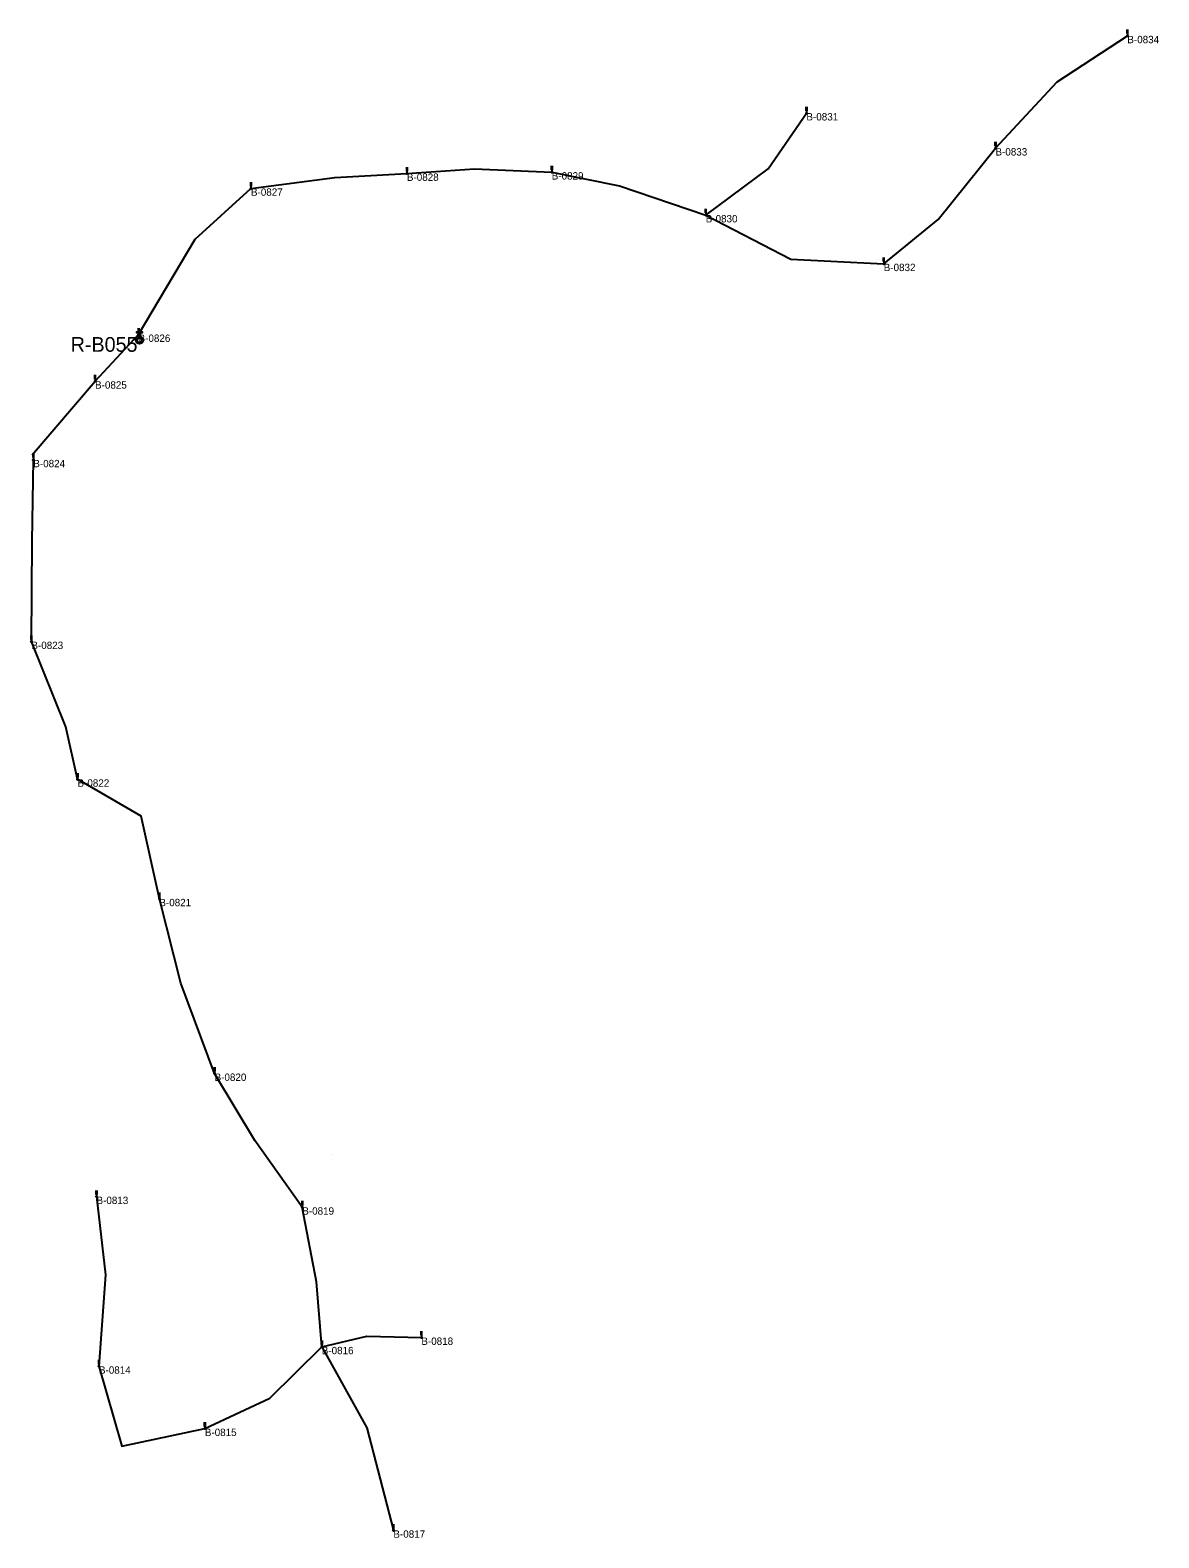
# Model space of a CAD drawing. Extents: x -729889 to -691139, y -995431 to -974354.
# Drawn here: x -722527 to -722068, y -977052 to -976437 of the extents above; entities that cross this region are included whole.
import ezdxf

# ---------------------------------------------------------------- set-up
doc = ezdxf.new("R2010")
doc.units = 0
for name, color, linetype in [('Atributy', 7, 'Continuous'), ('Dočasné zaměření bodu', 7, 'Continuous'), ('Spínací bod veřejného osvětlení', 7, 'Continuous'), ('Světelný bod na stožáru jiného správce (ČEZ)', 7, 'Continuous'), ('Venkovní vedení VO', 7, 'Continuous')]:
    doc.layers.add(name, color=color, linetype=linetype)

# ---------------------------------------------------------------- blocks, each defined once
blk = doc.blocks.new('POINT_DISPLAY')
blk.add_line((0, 0), (0, 0))
blk = doc.blocks.new('5.25')
at = {"layer": 'Světelný bod na stožáru jiného správce (ČEZ)'}
for p, q in [((-0.5, 2.29), (0.5, 2.29)), ((-0.5, 1.79), (0.5, 1.79)), ((-0.5, 1.29), (0.5, 1.29)), ((0, 2.29), (0, 0.2))]:
    blk.add_line(p, q, dxfattribs=at)
for points in [[(-0.2, 0), (-0.17, -0.1), (-0.07, -0.18), (0.04, -0.18), (0.13, -0.14), (0.18, -0.04), (0.17, 0.07), (0.11, 0.15), (0.02, 0.19), (-0.09, 0.16), (-0.16, 0.08), (-0.18, 0), (-0.14, -0.1), (-0.05, -0.16), (0.04, -0.16), (0.12, -0.12), (0.17, -0.02), (0.15, 0.07), (0.1, 0.14), (0, 0.17), (-0.09, 0.14), (-0.14, 0.07), (-0.16, -0.01), (-0.12, -0.1), (-0.04, -0.15), (0.04, -0.14), (0.11, -0.1), (0.15, -0.01), (0.13, 0.07), (0.08, 0.13), (0, 0.15), (-0.08, 0.12), (-0.13, 0.06), (-0.14, -0.02), (-0.09, -0.09), (-0.03, -0.13), (0.04, -0.12), (0.1, -0.07), (0.13, 0), (0.11, 0.06), (0.06, 0.11), (-0.01, 0.13), (-0.08, 0.1), (-0.11, 0.04), (-0.12, -0.02), (-0.08, -0.08), (-0.02, -0.11), (0.04, -0.1), (0.09, -0.05), (0.11, 0), (0.09, 0.06), (0.04, 0.1), (-0.02, 0.11), (-0.07, 0.08), (-0.1, 0.03), (-0.09, -0.03), (-0.06, -0.07), (-0.01, -0.09), (0.04, -0.08), (0.08, -0.04), (0.09, 0), (0.07, 0.05), (0.03, 0.09), (-0.02, 0.09), (-0.06, 0.06), (-0.08, 0.02), (-0.07, -0.03), (-0.05, -0.06), (0, -0.07), (0.04, -0.06), (0.06, -0.03), (0.07, 0.01), (0.05, 0.05), (0.02, 0.07), (-0.01, 0.07), (-0.05, 0.05), (-0.06, 0.01), (-0.05, -0.02), (-0.03, -0.04), (0, -0.05), (0.03, -0.04), (0.05, -0.02), (0.05, 0.01), (0.04, 0.04), (0.01, 0.05), (-0.01, 0.05), (-0.03, 0.03), (-0.04, 0), (-0.04, -0.01), (-0.02, -0.03), (0, -0.03), (0.02, -0.02), (0.03, -0.01), (0.03, 0.01), (0.02, 0.02), (0, 0.03), (-0.01, 0.03), (-0.02, 0.02), (-0.02, 0), (-0.02, 0), (-0.01, -0.01)], [(-0.01, -0.01), (0, -0.01), (0.01, -0.01), (0.01, 0), (0.01, 0.01), (0.01, 0.01), (0, 0.01), (0, 0.01), (0, 0), (0, 0)]]:
    blk.add_lwpolyline(points, dxfattribs=at)
blk.add_circle((0, 0), 0.199, dxfattribs=at)
blk = doc.blocks.new('6.06')
at = {"layer": 'Spínací bod veřejného osvětlení'}
blk.add_lwpolyline([(-0.22, 0.06), (-0.22, 1.7), (-1.04, 1.7), (-1.04, 2.08), (-0.22, 2.08), (-0.22, 2.83), (0.23, 2.83), (0.23, 2.08), (1.06, 2.08), (1.06, 1.7), (0.23, 1.7), (0.23, 0.06)], close=True, dxfattribs=at)
for radius in [1.5, 0.945]:
    blk.add_circle((0, -1.33), radius, dxfattribs=at)

msp = doc.modelspace()

# ---------------------------------------------------------------- linework, layer by layer
at = {"layer": 'Venkovní vedení VO'}
for p, q in [((-722500.92, -976580.37), (-722483.2, -976561.32)), ((-722483.2, -976561.32), (-722482.83, -976562.34)), ((-722526.53, -976610.36), (-722500.92, -976580.37))]:
    msp.add_line(p, q, dxfattribs=at)
for points in [[(-722134.21, -976485.39), (-722109.07, -976458.4), (-722080.5, -976439.61)], [(-722252.21, -976512.64), (-722226.81, -976493.85), (-722211.2, -976471.1)], [(-722179.72, -976532.48), (-722157.49, -976514.49), (-722134.21, -976485.39)], [(-722437.42, -976501.79), (-722403.29, -976497.29), (-722373.92, -976495.71)], [(-722373.92, -976495.71), (-722346.41, -976493.85), (-722314.92, -976495.18)], [(-722314.92, -976495.18), (-722287.4, -976500.73), (-722252.21, -976512.64)], [(-722483.2, -976561.32), (-722460.18, -976522.43), (-722437.42, -976501.79)], [(-722252.21, -976512.64), (-722217.55, -976530.63), (-722179.72, -976532.48)], [(-722526.85, -976686.47), (-722526.59, -976645.46), (-722526.06, -976612.39)], [(-722508.07, -976742.56), (-722512.83, -976721.13), (-722526.85, -976686.47)], [(-722474.73, -976791.24), (-722482.14, -976757.64), (-722508.07, -976742.56)], [(-722452.24, -976862.42), (-722466, -976825.64), (-722474.73, -976791.24)], [(-722416.52, -976916.92), (-722435.84, -976889.67), (-722452.24, -976862.42)], [(-722500.33, -976912.6), (-722496.69, -976944.42), (-722499.34, -976981.72)], [(-722408.59, -976973.79), (-722410.7, -976947.35), (-722416.52, -976916.92)], [(-722408.59, -976973.79), (-722390.26, -976969.45), (-722368.03, -976969.98)], [(-722456.21, -977007.12), (-722429.75, -976994.69), (-722408.59, -976973.79)], [(-722408.59, -976973.79), (-722390.26, -977006.76), (-722379.41, -977048.56)], [(-722499.34, -976981.72), (-722490.08, -977014.27), (-722456.21, -977007.12)]]:
    msp.add_lwpolyline(points, dxfattribs=at)

# ---------------------------------------------------------------- block references
at = {"layer": 'Dočasné zaměření bodu'}
for p in [(-722109.07, -976458.4), (-722403.29, -976497.29), (-722346.41, -976493.85), (-722226.81, -976493.85), (-722287.4, -976500.73), (-722157.49, -976514.49), (-722460.18, -976522.43), (-722217.55, -976530.63), (-722526.59, -976645.46), (-722512.83, -976721.13), (-722482.14, -976757.64), (-722466, -976825.64), (-722435.84, -976889.67), (-722404.09, -976895.49), (-722496.69, -976944.42), (-722410.7, -976947.35), (-722390.26, -976969.45), (-722429.75, -976994.69), (-722390.26, -977006.76), (-722490.08, -977014.27)]:
    msp.add_blockref('POINT_DISPLAY', p, dxfattribs=at)
at = {"layer": 'Spínací bod veřejného osvětlení'}
msp.add_blockref('6.06', (-722482.83, -976562.34), dxfattribs=at)
at = {"layer": 'Světelný bod na stožáru jiného správce (ČEZ)', "xscale": 1.0049999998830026, "yscale": 1.0049999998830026}
for p in [(-722080.5, -976439.61), (-722211.2, -976471.1), (-722134.21, -976485.39), (-722373.92, -976495.71), (-722314.92, -976495.18), (-722437.42, -976501.79), (-722252.21, -976512.64), (-722179.72, -976532.48), (-722483.2, -976561.32), (-722500.92, -976580.37), (-722526.06, -976612.39), (-722526.85, -976686.47), (-722508.07, -976742.56), (-722474.73, -976791.24), (-722452.24, -976862.42), (-722500.33, -976912.6), (-722416.52, -976916.92), (-722368.03, -976969.98), (-722408.59, -976973.79), (-722499.34, -976981.72), (-722456.21, -977007.12), (-722379.41, -977048.56)]:
    msp.add_blockref('5.25', p, dxfattribs=at)
at = {"layer": 'Venkovní vedení VO'}
msp.add_blockref('POINT_DISPLAY', (-722496.96, -976945.48), dxfattribs=at)

# ---------------------------------------------------------------- texts
at = {"layer": 'Atributy'}
for s, height, p in [('B-0834', 3, (-722080.5, -976442.63)), ('B-0831', 3, (-722211.2, -976474.11)), ('B-0833', 3, (-722134.21, -976488.4)), ('B-0828', 3, (-722373.92, -976498.72)), ('B-0829', 3, (-722314.92, -976498.19)), ('B-0827', 3, (-722437.42, -976504.8)), ('B-0830', 3, (-722252.21, -976515.65)), ('B-0832', 3, (-722179.72, -976535.49)), ('R-B055', 6, (-722510.84, -976568.36)), ('B-0826', 3, (-722483.2, -976564.33)), ('B-0825', 3, (-722500.92, -976583.38)), ('B-0824', 3, (-722526.06, -976615.4)), ('B-0823', 3, (-722526.85, -976689.48)), ('B-0822', 3, (-722508.07, -976745.57)), ('B-0821', 3, (-722474.73, -976794.26)), ('B-0820', 3, (-722452.24, -976865.43)), ('B-0813', 3, (-722500.33, -976915.61)), ('B-0819', 3, (-722416.52, -976919.93)), ('B-0818', 3, (-722368.03, -976972.99)), ('B-0816', 3, (-722408.59, -976976.8)), ('B-0814', 3, (-722499.34, -976984.74)), ('B-0815', 3, (-722456.21, -977010.14)), ('B-0817', 3, (-722379.41, -977051.58))]:
    msp.add_text(s, height=height, dxfattribs=at).set_placement(p)

doc.saveas('drawing.dxf')
